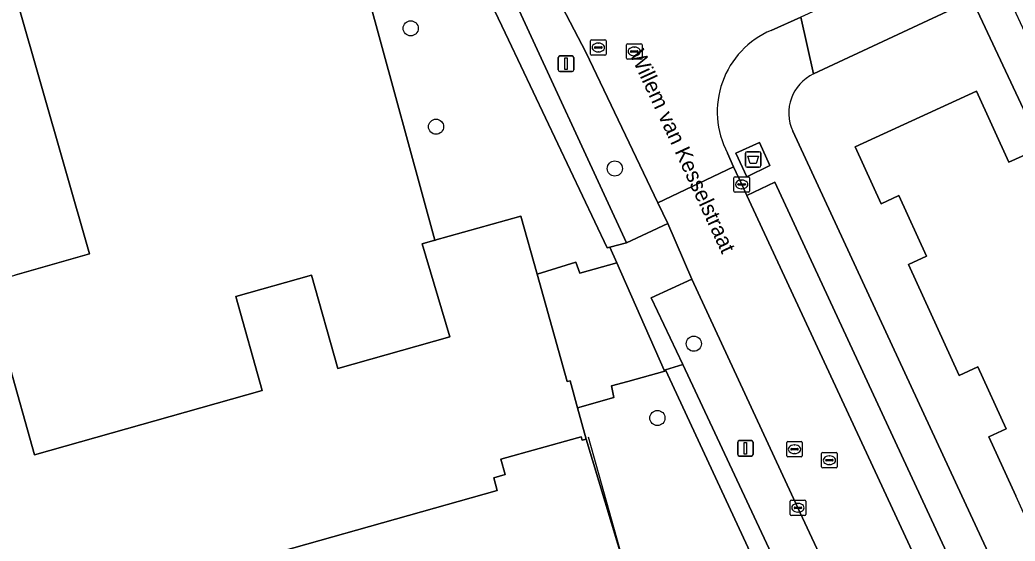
# Model space of a CAD drawing. Extents: x 160030 to 160839, y 385325 to 386450.
# Drawn here: x 160470.6 to 160534.8, y 385997.1 to 386030.7 of the extents above; entities that cross this region are included whole.
import ezdxf

# ---------------------------------------------------------------- set-up
doc = ezdxf.new("R2010")
doc.units = 0
for name, color, linetype in [('IMGEO_Afval_apart_plaats', 7, 'Continuous'), ('IMGEO_Boom', 7, 'Continuous'), ('IMGEO_Erf', 7, 'Continuous'), ('IMGEO_Groenvoorziening', 7, 'Continuous'), ('IMGEO_Hek', 7, 'Continuous'), ('IMGEO_Kolk', 7, 'Continuous'), ('IMGEO_Lichtmast', 7, 'Continuous'), ('IMGEO_Openbare_ruimte_label', 7, 'Continuous'), ('IMGEO_Pand', 7, 'Continuous'), ('IMGEO_Parkeervlak_open', 7, 'Continuous'), ('IMGEO_Rijbaan_lokaal_open', 7, 'Continuous'), ('IMGEO_Rioolput', 7, 'Continuous'), ('IMGEO_Voetpad_gesloten', 7, 'Continuous'), ('IMGEO_Voetpad_halfverhard', 7, 'Continuous'), ('IMGEO_Voetpad_open', 7, 'Continuous')]:
    doc.layers.add(name, color=color, linetype=linetype)

msp = doc.modelspace()

# ---------------------------------------------------------------- linework, layer by layer
at = {"layer": 'IMGEO_Afval_apart_plaats'}
for p, q in [((160517.411, 386021.305), (160517.411, 386022.105)), ((160517.411, 386022.105), (160517.411, 386021.305)), ((160517.511, 386022.205), (160518.301, 386022.205)), ((160518.301, 386022.205), (160517.511, 386022.205)), ((160518.401, 386022.105), (160518.401, 386021.305)), ((160518.401, 386021.305), (160518.401, 386022.105)), ((160518.301, 386021.205), (160517.511, 386021.205)), ((160517.511, 386021.205), (160518.301, 386021.205))]:
    msp.add_line(p, q, dxfattribs=at)
msp.add_lwpolyline([(160517.554, 386021.919), (160518.258, 386021.919), (160518.109, 386021.449), (160517.703, 386021.449), (160517.554, 386021.919)], dxfattribs=at)
for centre, start, end in [((160517.511, 386022.105), 90, 180), ((160517.511, 386022.105), 90, 180), ((160518.301, 386022.105), 0, 90), ((160518.301, 386022.105), 360, 90), ((160517.511, 386021.305), 180, 270), ((160517.511, 386021.305), 180, 270), ((160518.301, 386021.305), 270, 0), ((160518.301, 386021.305), 270, 0)]:
    msp.add_arc(centre, 0.1, start, end, dxfattribs=at)
at = {"layer": 'IMGEO_Boom'}
for centre in [(160495.805, 386030.168), (160497.44, 386023.819), (160508.975, 386021.116), (160514.075, 386009.813), (160511.726, 386005.016)]:
    msp.add_circle(centre, 0.489, dxfattribs=at)
at = {"layer": 'IMGEO_Erf'}
for points in [[(160469.83, 386008.7), (160471.536, 386002.647), (160486.229, 386006.788), (160484.52, 386012.852), (160489.399, 386014.227), (160491.094, 386008.211), (160498.335, 386010.252), (160496.535, 386016.267), (160497.358, 386016.497), (160493.087, 386032.172), (160492.955, 386032.655), (160491.165, 386032.173), (160490.969, 386032.899), (160489.922, 386036.781), (160489.833, 386037.109), (160489.703, 386037.592), (160488.16, 386043.31), (160478.718, 386050.739), (160467.723, 386048.073)], [(160468.817, 386037.434), (160475.072, 386015.615), (160473.865, 386015.269), (160470.266, 386014.237)], [(160538.462, 385995.13), (160537.57, 385997.087), (160536.416, 385996.561), (160534.849, 386000), (160533.113, 386003.809), (160534.233, 386004.319), (160532.414, 386008.313), (160531.192, 386007.756), (160527.922, 386014.931), (160529.084, 386015.461), (160527.303, 386019.369), (160526.156, 386018.846), (160524.478, 386022.53), (160532.327, 386026.107), (160534.414, 386021.526), (160536.321, 386022.396), (160536.506, 386022.469), (160532.033, 386032.038), (160521.81, 386027.226)], [(160520.459, 386023.524), (160531.38, 386000), (160538.625, 385984.394)], [(160465.72, 385975.323), (160471.315, 385977.725), (160509.586, 385995.523), (160507.122, 386003.654), (160506.866, 386003.579), (160506.804, 386003.8), (160506.571, 386003.735), (160501.625, 386002.349), (160501.906, 386001.374), (160501.162, 386001.165), (160501.395, 386000.338), (160461.993, 385989.233)]]:
    msp.add_lwpolyline(points, dxfattribs=at)
msp.add_arc((160523, 386024.694), 2.798, 115.17818, 204.72394, dxfattribs=at)
at = {"layer": 'IMGEO_Groenvoorziening'}
for points in [[(160502.122, 386029.416), (160499.924, 386034.054), (160493.087, 386032.172), (160497.358, 386016.497), (160502.911, 386018.049), (160503.961, 386014.299), (160506.457, 386015.072), (160506.71, 386014.373), (160509.11, 386015.029), (160508.663, 386016.045), (160508.49, 386016)], [(160504.339, 386033.958), (160502.146, 386032.786), (160509.737, 386016.326), (160512.403, 386017.573), (160511.763, 386018.907), (160507.101, 386028.637)], [(160520.797, 385999.221), (160513.948, 386013.987), (160511.326, 386012.772), (160513.363, 386008.464), (160522.096, 385989.817), (160524.597, 385991.058)], [(160513.728, 385995.761), (160515.094, 385992.896), (160518.544, 385994.56), (160512.25, 386008.129), (160512.169, 386008.103), (160512.199, 386008.036), (160509.815, 386007.383), (160508.754, 386007.093), (160508.918, 386006.33), (160506.575, 386005.678), (160507.122, 386003.654), (160509.586, 385995.523), (160471.315, 385977.725), (160465.72, 385975.323), (160465.306, 385976.758), (160461.571, 385975.749), (160464.987, 385963.576), (160472.368, 385968.448)]]:
    msp.add_lwpolyline(points, close=True, dxfattribs=at)
at = {"layer": 'IMGEO_Hek'}
for points in [[(160493.087, 386032.172), (160497.369, 386016.458)], [(160507.257, 386003.792), (160509.586, 385995.523), (160471.315, 385977.725)]]:
    msp.add_lwpolyline(points, dxfattribs=at)
at = {"layer": 'IMGEO_Kolk'}
for p, q in [((160516.667, 386019.667), (160516.667, 386020.519)), ((160516.742, 386020.593), (160517.594, 386020.593)), ((160516.926, 386020.087), (160516.926, 386020.099)), ((160517.364, 386020.05), (160516.966, 386020.05)), ((160516.969, 386020.136), (160517.367, 386020.136)), ((160517.155, 386020.373), (160517.18, 386020.373)), ((160517.41, 386020.099), (160517.41, 386020.087)), ((160517.668, 386020.519), (160517.668, 386019.667)), ((160517.594, 386019.593), (160516.742, 386019.593)), ((160517.178, 386019.813), (160517.153, 386019.813)), ((160520.296, 385998.795), (160520.296, 385999.647)), ((160520.371, 385999.721), (160521.223, 385999.721)), ((160520.784, 385999.501), (160520.809, 385999.501)), ((160521.297, 385999.647), (160521.297, 385998.795)), ((160520.555, 385999.215), (160520.555, 385999.227)), ((160520.993, 385999.178), (160520.595, 385999.178)), ((160520.598, 385999.264), (160520.996, 385999.264)), ((160520.807, 385998.941), (160520.782, 385998.941)), ((160521.039, 385999.227), (160521.039, 385999.215)), ((160521.223, 385998.721), (160520.371, 385998.721))]:
    msp.add_line(p, q, dxfattribs=at)
for points in [[(160516.667, 386019.667), (160516.667, 386020.519)], [(160516.742, 386020.593), (160517.594, 386020.593)], [(160517.668, 386020.519), (160517.668, 386019.667)], [(160517.594, 386019.593), (160516.742, 386019.593)], [(160520.296, 385998.795), (160520.296, 385999.647)], [(160520.371, 385999.721), (160521.223, 385999.721)], [(160521.297, 385999.647), (160521.297, 385998.795)], [(160521.223, 385998.721), (160520.371, 385998.721)]]:
    msp.add_lwpolyline(points, dxfattribs=at)
for centre, radius, start, end in [((160516.744, 386020.517), 0.0765, 91.55205, 178.44795), ((160516.744, 386020.517), 0.0765, 91.55205, 178.44795), ((160516.966, 386020.096), 0.0403, 85.87752, 175.75265), ((160516.963, 386020.086), 0.0366, 178.93798, 274.71019), ((160517.367, 386020.093), 0.043, 264.86636, 352.45326), ((160517.371, 386020.098), 0.0386, 1.73085, 96.63898), ((160517.592, 386020.517), 0.0765, 1.55205, 88.44795), ((160517.592, 386020.517), 0.0765, 1.55205, 88.44795), ((160516.744, 386019.669), 0.0765, 181.55205, 268.44795), ((160516.744, 386019.669), 0.0765, 181.55205, 268.44795), ((160517.592, 386019.669), 0.0765, 271.55205, 358.44795), ((160517.592, 386019.669), 0.0765, 271.55205, 358.44795), ((160520.373, 385999.645), 0.0765, 91.55205, 178.44795), ((160520.373, 385999.645), 0.0765, 91.55205, 178.44795), ((160521.221, 385999.645), 0.0765, 1.55205, 88.44795), ((160521.221, 385999.645), 0.0765, 1.55205, 88.44795), ((160520.595, 385999.224), 0.0403, 85.87752, 175.75265), ((160520.592, 385999.214), 0.0366, 178.93798, 274.71019), ((160520.996, 385999.221), 0.043, 264.86636, 352.45326), ((160521, 385999.226), 0.0386, 1.73085, 96.63898), ((160520.373, 385998.797), 0.0765, 181.55205, 268.44795), ((160520.373, 385998.797), 0.0765, 181.55205, 268.44795), ((160521.221, 385998.797), 0.0765, 271.55205, 358.44795), ((160521.221, 385998.797), 0.0765, 271.55205, 358.44795)]:
    msp.add_arc(centre, radius, start, end, dxfattribs=at)
for centre, major_axis, ratio, start_param, end_param in [((160517.154, 386020.093), (-0.387, 0.002), 0.722429, 4.712389, 7.853982), ((160517.179, 386020.093), (-0.39, 0.002), 0.717154, 1.570796, 4.712389), ((160520.783, 385999.221), (-0.387, 0.002), 0.722429, 4.712389, 7.853982), ((160520.808, 385999.221), (-0.39, 0.002), 0.717154, 1.570796, 4.712389)]:
    msp.add_ellipse(centre, major_axis=major_axis, ratio=ratio, start_param=start_param, end_param=end_param, dxfattribs=at)
at = {"layer": 'IMGEO_Lichtmast'}
for p, q in [((160505.432, 386028.384), (160506.222, 386028.384)), ((160506.222, 386028.384), (160505.432, 386028.384)), ((160505.332, 386027.484), (160505.332, 386028.284)), ((160505.332, 386028.284), (160505.332, 386027.484)), ((160506.322, 386028.284), (160506.322, 386027.484)), ((160506.322, 386027.484), (160506.322, 386028.284)), ((160506.222, 386027.384), (160505.432, 386027.384)), ((160505.432, 386027.384), (160506.222, 386027.384)), ((160516.912, 386002.661), (160516.912, 386003.461)), ((160516.912, 386003.461), (160516.912, 386002.661)), ((160517.012, 386003.561), (160517.802, 386003.561)), ((160517.802, 386003.561), (160517.012, 386003.561)), ((160517.902, 386003.461), (160517.902, 386002.661)), ((160517.902, 386002.661), (160517.902, 386003.461)), ((160517.802, 386002.561), (160517.012, 386002.561)), ((160517.012, 386002.561), (160517.802, 386002.561))]:
    msp.add_line(p, q, dxfattribs=at)
for points in [[(160505.752, 386028.259), (160505.902, 386028.259), (160505.902, 386027.509), (160505.752, 386027.509), (160505.752, 386028.259)], [(160517.332, 386003.436), (160517.482, 386003.436), (160517.482, 386002.686), (160517.332, 386002.686), (160517.332, 386003.436)]]:
    msp.add_lwpolyline(points, dxfattribs=at)
for centre, start, end in [((160505.432, 386028.284), 90, 180), ((160505.432, 386028.284), 90, 180), ((160506.222, 386028.284), 0, 90), ((160506.222, 386028.284), 360, 90), ((160505.432, 386027.484), 180, 270), ((160505.432, 386027.484), 180, 270), ((160506.222, 386027.484), 270, 0), ((160506.222, 386027.484), 270, 0), ((160517.012, 386003.461), 90, 180), ((160517.012, 386003.461), 90, 180), ((160517.802, 386003.461), 0, 90), ((160517.802, 386003.461), 360, 90), ((160517.012, 386002.661), 180, 270), ((160517.012, 386002.661), 180, 270), ((160517.802, 386002.661), 270, 0), ((160517.802, 386002.661), 270, 0)]:
    msp.add_arc(centre, 0.1, start, end, dxfattribs=at)
at = {"layer": 'IMGEO_Pand'}
msp.add_lwpolyline([(160468.817, 386037.434), (160460.287, 386034.988), (160453.514, 386033.046), (160452.613, 386032.788), (160450.217, 386032.101), (160449.875, 386032.005), (160451.04, 386027.955), (160448.866, 386027.33), (160450.4, 386021.972), (160452.57, 386022.594), (160453.317, 386019.989), (160456.157, 386010.192), (160463.538, 386012.308), (160470.266, 386014.237), (160473.865, 386015.269), (160475.072, 386015.615)], close=True, dxfattribs=at)
for points in [[(160536.321, 386022.396), (160534.414, 386021.526), (160532.327, 386026.107), (160524.478, 386022.53), (160526.156, 386018.846), (160527.303, 386019.369), (160529.084, 386015.461), (160527.922, 386014.931), (160531.192, 386007.756), (160532.414, 386008.313), (160534.233, 386004.319), (160533.113, 386003.809), (160534.849, 386000)], [(160461.993, 385989.233), (160501.395, 386000.338), (160501.162, 386001.165), (160501.906, 386001.374), (160501.625, 386002.349), (160506.571, 386003.735), (160506.804, 386003.8), (160506.866, 386003.579), (160507.122, 386003.654), (160506.575, 386005.678), (160506.103, 386007.422), (160505.901, 386007.365), (160503.961, 386014.299), (160502.911, 386018.049), (160497.358, 386016.497), (160496.535, 386016.267), (160498.335, 386010.252), (160491.094, 386008.211), (160489.399, 386014.227), (160484.52, 386012.852), (160486.229, 386006.788), (160471.536, 386002.647), (160469.83, 386008.7)]]:
    msp.add_lwpolyline(points, dxfattribs=at)
at = {"layer": 'IMGEO_Parkeervlak_open'}
msp.add_lwpolyline([(160517.491, 386019.387), (160526.215, 386000.638), (160532.627, 385986.819), (160534.409, 385987.681), (160519.308, 386020.242)], close=True, dxfattribs=at)
at = {"layer": 'IMGEO_Rijbaan_lokaal_open'}
for points in [[(160509.289, 386036.661), (160508.54, 386037.846), (160507.919, 386038.801), (160503.18, 386035.987), (160503.772, 386034.97), (160504.339, 386033.958), (160507.101, 386028.637), (160511.763, 386018.907), (160516.643, 386021.235), (160516.25, 386022.12)], [(160519.067, 386030.036), (160520.989, 386030.896)]]:
    msp.add_lwpolyline(points, dxfattribs=at)
msp.add_lwpolyline([(160517.491, 386019.387), (160517.168, 386020.093), (160516.643, 386021.235), (160511.763, 386018.907), (160512.403, 386017.573), (160513.948, 386013.987), (160520.797, 385999.221), (160524.597, 385991.058), (160528.625, 385982.406), (160529.092, 385981.386), (160534.065, 385983.733), (160532.732, 385986.594), (160532.627, 385986.819), (160526.215, 386000.638)], close=True, dxfattribs=at)
msp.add_arc((160521.298, 386024.783), 5.708, 113.0135, 207.80912, dxfattribs=at)
at = {"layer": 'IMGEO_Rioolput'}
for p, q in [((160507.413, 386028.505), (160507.413, 386029.357)), ((160507.488, 386029.431), (160508.34, 386029.431)), ((160507.901, 386029.211), (160507.926, 386029.211)), ((160508.414, 386029.357), (160508.414, 386028.505)), ((160509.732, 386028.248), (160509.732, 386029.1)), ((160509.807, 386029.174), (160510.659, 386029.174)), ((160510.733, 386029.1), (160510.733, 386028.248)), ((160508.34, 386028.431), (160507.488, 386028.431)), ((160507.672, 386028.925), (160507.672, 386028.937)), ((160508.11, 386028.888), (160507.712, 386028.888)), ((160507.715, 386028.974), (160508.113, 386028.974)), ((160507.924, 386028.651), (160507.899, 386028.651)), ((160508.156, 386028.937), (160508.156, 386028.925)), ((160509.991, 386028.668), (160509.991, 386028.68)), ((160510.429, 386028.631), (160510.031, 386028.631)), ((160510.034, 386028.717), (160510.432, 386028.717)), ((160510.243, 386028.394), (160510.218, 386028.394)), ((160510.22, 386028.954), (160510.245, 386028.954)), ((160510.475, 386028.68), (160510.475, 386028.668)), ((160510.659, 386028.174), (160509.807, 386028.174)), ((160520.073, 386002.575), (160520.073, 386003.427)), ((160520.148, 386003.501), (160521, 386003.501)), ((160521.074, 386003.427), (160521.074, 386002.575)), ((160520.332, 386002.995), (160520.332, 386003.007)), ((160520.77, 386002.958), (160520.372, 386002.958)), ((160520.375, 386003.044), (160520.773, 386003.044)), ((160520.584, 386002.721), (160520.559, 386002.721)), ((160520.561, 386003.281), (160520.586, 386003.281)), ((160520.816, 386003.007), (160520.816, 386002.995)), ((160522.325, 386001.865), (160522.325, 386002.717)), ((160522.4, 386002.791), (160523.252, 386002.791)), ((160523.326, 386002.717), (160523.326, 386001.865)), ((160521, 386002.501), (160520.148, 386002.501)), ((160522.584, 386002.285), (160522.584, 386002.297)), ((160523.022, 386002.248), (160522.624, 386002.248)), ((160522.627, 386002.334), (160523.025, 386002.334)), ((160522.813, 386002.571), (160522.838, 386002.571)), ((160523.068, 386002.297), (160523.068, 386002.285)), ((160523.252, 386001.791), (160522.4, 386001.791)), ((160522.836, 386002.011), (160522.811, 386002.011))]:
    msp.add_line(p, q, dxfattribs=at)
for points in [[(160507.413, 386028.505), (160507.413, 386029.357)], [(160507.488, 386029.431), (160508.34, 386029.431)], [(160508.414, 386029.357), (160508.414, 386028.505)], [(160509.732, 386028.248), (160509.732, 386029.1)], [(160509.807, 386029.174), (160510.659, 386029.174)], [(160510.733, 386029.1), (160510.733, 386028.248)], [(160508.34, 386028.431), (160507.488, 386028.431)], [(160510.659, 386028.174), (160509.807, 386028.174)], [(160520.073, 386002.575), (160520.073, 386003.427)], [(160520.148, 386003.501), (160521, 386003.501)], [(160521.074, 386003.427), (160521.074, 386002.575)], [(160522.325, 386001.865), (160522.325, 386002.717)], [(160522.4, 386002.791), (160523.252, 386002.791)], [(160523.326, 386002.717), (160523.326, 386001.865)], [(160521, 386002.501), (160520.148, 386002.501)], [(160523.252, 386001.791), (160522.4, 386001.791)]]:
    msp.add_lwpolyline(points, dxfattribs=at)
for centre, radius, start, end in [((160507.49, 386029.355), 0.0765, 91.55205, 178.44795), ((160507.49, 386029.355), 0.0765, 91.55205, 178.44795), ((160508.338, 386029.355), 0.0765, 1.55205, 88.44795), ((160508.338, 386029.355), 0.0765, 1.55205, 88.44795), ((160509.809, 386029.098), 0.0765, 91.55205, 178.44795), ((160509.809, 386029.098), 0.0765, 91.55205, 178.44795), ((160510.657, 386029.098), 0.0765, 1.55205, 88.44795), ((160510.657, 386029.098), 0.0765, 1.55205, 88.44795), ((160507.49, 386028.507), 0.0765, 181.55205, 268.44795), ((160507.49, 386028.507), 0.0765, 181.55205, 268.44795), ((160507.712, 386028.934), 0.0403, 85.87752, 175.75265), ((160507.709, 386028.924), 0.0366, 178.93798, 274.71019), ((160508.113, 386028.931), 0.043, 264.86636, 352.45326), ((160508.117, 386028.936), 0.0386, 1.73085, 96.63898), ((160508.338, 386028.507), 0.0765, 271.55205, 358.44795), ((160508.338, 386028.507), 0.0765, 271.55205, 358.44795), ((160510.031, 386028.677), 0.0403, 85.87752, 175.75265), ((160510.028, 386028.667), 0.0366, 178.93798, 274.71019), ((160510.432, 386028.674), 0.043, 264.86636, 352.45326), ((160510.436, 386028.679), 0.0386, 1.73085, 96.63898), ((160509.809, 386028.25), 0.0765, 181.55205, 268.44795), ((160509.809, 386028.25), 0.0765, 181.55205, 268.44795), ((160510.657, 386028.25), 0.0765, 271.55205, 358.44795), ((160510.657, 386028.25), 0.0765, 271.55205, 358.44795), ((160520.15, 386003.425), 0.0765, 91.55205, 178.44795), ((160520.15, 386003.425), 0.0765, 91.55205, 178.44795), ((160520.998, 386003.425), 0.0765, 1.55205, 88.44795), ((160520.998, 386003.425), 0.0765, 1.55205, 88.44795), ((160520.372, 386003.004), 0.0403, 85.87752, 175.75265), ((160520.369, 386002.994), 0.0366, 178.93798, 274.71019), ((160520.773, 386003.001), 0.043, 264.86636, 352.45326), ((160520.777, 386003.006), 0.0386, 1.73085, 96.63898), ((160522.402, 386002.715), 0.0765, 91.55205, 178.44795), ((160522.402, 386002.715), 0.0765, 91.55205, 178.44795), ((160523.25, 386002.715), 0.0765, 1.55205, 88.44795), ((160523.25, 386002.715), 0.0765, 1.55205, 88.44795), ((160520.15, 386002.577), 0.0765, 181.55205, 268.44795), ((160520.15, 386002.577), 0.0765, 181.55205, 268.44795), ((160520.998, 386002.577), 0.0765, 271.55205, 358.44795), ((160520.998, 386002.577), 0.0765, 271.55205, 358.44795), ((160522.624, 386002.294), 0.0403, 85.87752, 175.75265), ((160522.621, 386002.284), 0.0366, 178.93798, 274.71019), ((160523.025, 386002.291), 0.043, 264.86636, 352.45326), ((160523.029, 386002.296), 0.0386, 1.73085, 96.63898), ((160522.402, 386001.867), 0.0765, 181.55205, 268.44795), ((160522.402, 386001.867), 0.0765, 181.55205, 268.44795), ((160523.25, 386001.867), 0.0765, 271.55205, 358.44795), ((160523.25, 386001.867), 0.0765, 271.55205, 358.44795)]:
    msp.add_arc(centre, radius, start, end, dxfattribs=at)
for centre, major_axis, ratio, start_param, end_param in [((160507.9, 386028.931), (-0.387, 0.002), 0.722429, 4.712389, 7.853982), ((160507.925, 386028.931), (-0.39, 0.002), 0.717154, 1.570796, 4.712389), ((160510.219, 386028.674), (-0.387, 0.002), 0.722429, 4.712389, 7.853982), ((160510.244, 386028.674), (-0.39, 0.002), 0.717154, 1.570796, 4.712389), ((160520.56, 386003.001), (-0.387, 0.002), 0.722429, 4.712389, 7.853982), ((160520.585, 386003.001), (-0.39, 0.002), 0.717154, 1.570796, 4.712389), ((160522.812, 386002.291), (-0.387, 0.002), 0.722429, 4.712389, 7.853982), ((160522.837, 386002.291), (-0.39, 0.002), 0.717154, 1.570796, 4.712389)]:
    msp.add_ellipse(centre, major_axis=major_axis, ratio=ratio, start_param=start_param, end_param=end_param, dxfattribs=at)
at = {"layer": 'IMGEO_Voetpad_gesloten'}
msp.add_lwpolyline([(160517.501, 386020.593), (160518.987, 386021.321), (160518.304, 386022.8), (160516.793, 386022.114)], close=True, dxfattribs=at)
at = {"layer": 'IMGEO_Voetpad_halfverhard'}
msp.add_lwpolyline([(160504.339, 386033.958), (160503.772, 386034.97), (160501.53, 386033.722), (160500.481, 386035.753), (160499.427, 386035.102), (160499.678, 386034.572), (160499.924, 386034.054), (160502.122, 386029.416), (160508.49, 386016), (160508.663, 386016.045), (160509.737, 386016.326), (160502.146, 386032.786)], close=True, dxfattribs=at)
msp.add_lwpolyline([(160522.096, 385989.817), (160513.363, 386008.464), (160512.25, 386008.129), (160518.544, 385994.56)], dxfattribs=at)
at = {"layer": 'IMGEO_Voetpad_open'}
for points in [[(160523.958, 386032.271), (160520.989, 386030.896), (160521.81, 386027.226), (160532.033, 386032.038), (160534.041, 386032.952), (160603.606, 386065.395), (160610.854, 386068.775)], [(160538.801, 386022.685), (160534.041, 386032.952), (160532.033, 386032.038), (160536.506, 386022.469)], [(160521.81, 386027.226), (160520.989, 386030.896), (160519.067, 386030.036)], [(160538.625, 385984.394), (160531.38, 386000), (160520.459, 386023.524)], [(160516.25, 386022.12), (160516.643, 386021.235), (160517.168, 386020.093), (160517.491, 386019.387), (160519.308, 386020.242), (160534.409, 385987.681), (160532.627, 385986.819), (160532.732, 385986.594), (160534.065, 385983.733), (160534.564, 385982.672)]]:
    msp.add_lwpolyline(points, dxfattribs=at)
for points in [[(160517.501, 386020.593), (160516.793, 386022.114), (160518.304, 386022.8), (160518.987, 386021.321)], [(160512.403, 386017.573), (160509.737, 386016.326), (160508.663, 386016.045), (160509.11, 386015.029), (160512.169, 386008.103), (160512.25, 386008.129), (160513.363, 386008.464), (160511.326, 386012.772), (160513.948, 386013.987)], [(160509.11, 386015.029), (160506.71, 386014.373), (160506.457, 386015.072), (160503.961, 386014.299), (160505.901, 386007.365), (160506.103, 386007.422), (160506.575, 386005.678), (160508.918, 386006.33), (160508.754, 386007.093), (160509.815, 386007.383), (160512.199, 386008.036), (160512.169, 386008.103)]]:
    msp.add_lwpolyline(points, close=True, dxfattribs=at)
for centre, radius, start, end in [((160521.298, 386024.783), 5.708, 113.0135, 207.80912), ((160523, 386024.694), 2.798, 115.17818, 204.72394)]:
    msp.add_arc(centre, radius, start, end, dxfattribs=at)

# ---------------------------------------------------------------- texts
at = {"layer": 'IMGEO_Openbare_ruimte_label'}
msp.add_text('Willem van Kesselstraat', height=1, rotation=294.77114, dxfattribs=at).set_placement((160509.925, 386028.507))

doc.saveas('drawing.dxf')
